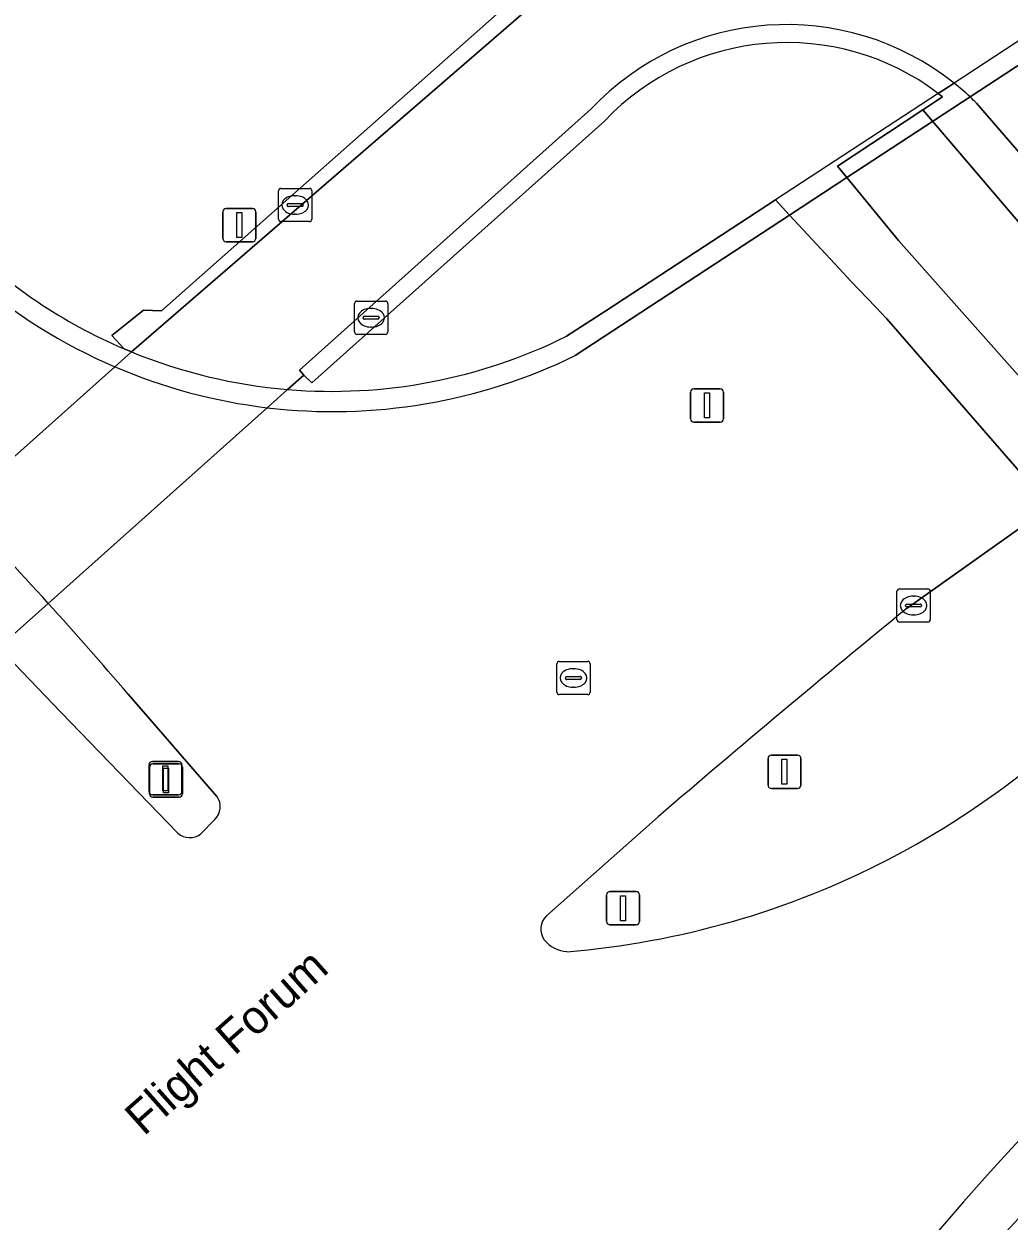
# Model space of a CAD drawing. Extents: x 155018 to 156648, y 383979 to 385733.
# Drawn here: x 156009.21 to 156038.82, y 385316.52 to 385352.51 of the extents above; entities that cross this region are included whole.
import ezdxf

# ---------------------------------------------------------------- set-up
doc = ezdxf.new("R2010")
doc.units = 0
for name, color, linetype in [('IMGEO_Berm_groen', 7, 'Continuous'), ('IMGEO_Berm_open', 7, 'Continuous'), ('IMGEO_Dek', 7, 'Continuous'), ('IMGEO_Fietspad_gesloten', 7, 'Continuous'), ('IMGEO_Groenvoorziening', 7, 'Continuous'), ('IMGEO_Kolk', 7, 'Continuous'), ('IMGEO_Lichtmast', 7, 'Continuous'), ('IMGEO_Muur', 7, 'Continuous'), ('IMGEO_Openbare_ruimte_label', 7, 'Continuous'), ('IMGEO_Rijbaan_lokaal_gesloten', 7, 'Continuous'), ('IMGEO_Rijbaan_regionaal_gesloten', 7, 'Continuous'), ('IMGEO_Rioolput', 7, 'Continuous'), ('IMGEO_Terreindeel_gesloten', 7, 'Continuous'), ('IMGEO_Terreindeel_open', 7, 'Continuous'), ('IMGEO_Tunneldeel', 7, 'Continuous'), ('IMGEO_Verkeerseiland_gesloten', 7, 'Continuous'), ('IMGEO_Verkeersregelinstallatiepaal', 7, 'Continuous')]:
    doc.layers.add(name, color=color, linetype=linetype)

msp = doc.modelspace()

# ---------------------------------------------------------------- linework, layer by layer
at = {"layer": 'IMGEO_Berm_groen'}
for points in [[(156044.365, 385333.38), (156042.604, 385335.214), (156041.301, 385336.571), (156040.936, 385336.988), (156040.072, 385337.975), (156039.453, 385337.568), (156035.756, 385334.943)], [(156028.274, 385328.672), (156024.912, 385325.695)]]:
    msp.add_lwpolyline(points, dxfattribs=at)
for centre, radius, start, end in [((156280, 385035.934), 386.085, 129.24348, 130.69229), ((156023.394, 385350.146), 25.631, 297.4573, 308.7014), ((156023.445, 385350.088), 25.557, 274.6774, 297.4149), ((156105.644, 385253.971), 91.372, 127.32626, 149.63972), ((156025.298, 385325.296), 0.555, 134.0175, 215.893), ((156025.62, 385325.626), 1.013, 220.3638, 264.8358), ((156108.729, 385254.514), 94.848, 135.47925, 176.56239)]:
    msp.add_arc(centre, radius, start, end, dxfattribs=at)
at = {"layer": 'IMGEO_Berm_open'}
for points in [[(156024.301, 385353.596), (156013.338, 385343.884), (156012.797, 385343.902), (156011.844, 385343.148), (156012.217, 385342.742), (156012.442, 385342.648), (156024.669, 385353.222)], [(156037.167, 385350.734), (156036.694, 385350.424), (156036.823, 385350.325), (156036.231, 385349.933), (156039.265, 385346.375)], [(156036.694, 385350.424), (156037.167, 385350.734)], [(156026.246, 385349.945), (156017.489, 385342.103), (156017.615, 385341.95)], [(156053.905, 385331.095), (156051.743, 385333.666), (156049.28, 385336.597), (156047.914, 385338.222), (156047.894, 385338.245), (156047.626, 385338.564), (156047.031, 385339.272), (156046.413, 385340.007), (156045.085, 385341.587), (156043.017, 385344.046), (156040.418, 385347.139), (156040.143, 385347.466), (156037.845, 385350.129)], [(156017.615, 385341.95), (156017.863, 385341.721), (156026.659, 385349.592)], [(156032.222, 385346.763), (156031.799, 385347.219), (156026.704, 385343.883), (156025.515, 385343.12)], [(156025.776, 385342.539), (156032.222, 385346.763)], [(156011.939, 385342.202), (156012.442, 385342.648), (156012.217, 385342.742)], [(156012.442, 385342.648), (156011.939, 385342.202)], [(156017.133, 385341.52), (156016.521, 385340.973)], [(156016.521, 385340.973), (156017.133, 385341.52)]]:
    msp.add_lwpolyline(points, dxfattribs=at)
for centre, radius, start, end in [((156032.135, 385344.412), 8.08, 51.4793, 136.7852), ((156032.141, 385344.404), 7.548, 52.9014, 136.5776), ((156031.852, 385344.088), 8.51, 47.0737, 51.352), ((156031.654, 385343.907), 8.777, 45.1429, 46.9296), ((156018.458, 385357.343), 15.878, 225.2501, 246.8572), ((156018.497, 385357.487), 16.632, 229.0855, 246.7779), ((156018.458, 385357.336), 15.871, 265.2123, 296.4015), ((156018.456, 385357.339), 15.874, 247.7385, 265.2201), ((156018.489, 385357.476), 16.62, 263.2012, 296.0064), ((156018.494, 385357.484), 16.628, 246.7842, 263.1865)]:
    msp.add_arc(centre, radius, start, end, dxfattribs=at)
at = {"layer": 'IMGEO_Dek'}
msp.add_lwpolyline([(156040.229, 385352.739), (156037.167, 385350.734), (156036.694, 385350.424), (156031.799, 385347.219), (156032.222, 385346.763), (156033.714, 385345.156), (156034.067, 385344.782), (156034.803, 385344.003), (156035.144, 385343.643), (156039.924, 385338.144), (156040.072, 385337.975), (156040.936, 385336.988), (156041.301, 385336.571), (156045.318, 385339.278), (156046.413, 385340.007), (156049.354, 385341.961), (156051.335, 385343.277), (156053.273, 385344.565), (156055.432, 385345.996), (156064.384, 385351.868), (156064.384, 385351.868), (156061.156, 385355.592)], dxfattribs=at)
at = {"layer": 'IMGEO_Fietspad_gesloten'}
for points in [[(156024.669, 385353.222), (156012.442, 385342.648)], [(156017.133, 385341.52), (156017.615, 385341.95), (156017.489, 385342.103), (156026.246, 385349.945)], [(156037.845, 385350.129), (156040.143, 385347.466)], [(156012.442, 385342.648), (156011.939, 385342.202), (156007.219, 385337.997), (156005.679, 385336.625), (155997.314, 385329.173), (155996.849, 385328.759)], [(156008.444, 385333.759), (156009.935, 385335.09), (156016.521, 385340.973), (156017.133, 385341.52)]]:
    msp.add_lwpolyline(points, dxfattribs=at)
for centre, radius, start, end in [((156032.135, 385344.412), 8.08, 51.4793, 136.7852), ((156031.852, 385344.088), 8.51, 47.0737, 51.352), ((156031.654, 385343.907), 8.777, 45.1429, 46.9296), ((156018.456, 385357.339), 15.874, 247.7385, 265.2201), ((156018.456, 385357.339), 15.874, 247.7385, 265.2201), ((156105.644, 385253.971), 91.372, 127.32626, 149.63972)]:
    msp.add_arc(centre, radius, start, end, dxfattribs=at)
at = {"layer": 'IMGEO_Groenvoorziening'}
msp.add_lwpolyline([(156012.217, 385342.742), (156011.844, 385343.148), (156012.797, 385343.902), (156013.338, 385343.884), (156024.301, 385353.596)], dxfattribs=at)
msp.add_arc((156018.458, 385357.343), 15.878, 225.2501, 246.8572, dxfattribs=at)
at = {"layer": 'IMGEO_Kolk'}
for p, q in [((156016.858, 385346.642), (156016.858, 385347.494)), ((156016.933, 385347.568), (156017.785, 385347.568)), ((156017.859, 385347.494), (156017.859, 385346.642)), ((156017.117, 385347.062), (156017.117, 385347.074)), ((156017.16, 385347.111), (156017.558, 385347.111)), ((156017.346, 385347.348), (156017.371, 385347.348)), ((156017.601, 385347.074), (156017.601, 385347.062)), ((156017.555, 385347.025), (156017.157, 385347.025)), ((156017.369, 385346.788), (156017.344, 385346.788)), ((156017.785, 385346.568), (156016.933, 385346.568)), ((156019.216, 385344.178), (156020.068, 385344.178)), ((156019.141, 385343.252), (156019.141, 385344.104)), ((156019.629, 385343.958), (156019.654, 385343.958)), ((156020.142, 385344.104), (156020.142, 385343.252)), ((156019.4, 385343.672), (156019.4, 385343.684)), ((156019.838, 385343.635), (156019.44, 385343.635)), ((156019.443, 385343.721), (156019.841, 385343.721)), ((156019.884, 385343.684), (156019.884, 385343.672)), ((156020.068, 385343.178), (156019.216, 385343.178)), ((156019.652, 385343.398), (156019.627, 385343.398)), ((156035.526, 385335.526), (156036.378, 385335.526)), ((156035.451, 385334.6), (156035.451, 385335.452)), ((156035.939, 385335.306), (156035.964, 385335.306)), ((156036.452, 385335.452), (156036.452, 385334.6)), ((156035.71, 385335.02), (156035.71, 385335.032)), ((156036.148, 385334.983), (156035.75, 385334.983)), ((156035.753, 385335.069), (156036.151, 385335.069)), ((156036.194, 385335.032), (156036.194, 385335.02)), ((156036.378, 385334.526), (156035.526, 385334.526)), ((156035.962, 385334.746), (156035.937, 385334.746))]:
    msp.add_line(p, q, dxfattribs=at)
for points in [[(156016.858, 385346.642), (156016.858, 385347.494)], [(156016.933, 385347.568), (156017.785, 385347.568)], [(156017.859, 385347.494), (156017.859, 385346.642)], [(156017.785, 385346.568), (156016.933, 385346.568)], [(156019.216, 385344.178), (156020.068, 385344.178)], [(156019.141, 385343.252), (156019.141, 385344.104)], [(156020.142, 385344.104), (156020.142, 385343.252)], [(156020.068, 385343.178), (156019.216, 385343.178)], [(156035.526, 385335.526), (156036.378, 385335.526)], [(156035.451, 385334.6), (156035.451, 385335.452)], [(156036.452, 385335.452), (156036.452, 385334.6)], [(156036.378, 385334.526), (156035.526, 385334.526)]]:
    msp.add_lwpolyline(points, dxfattribs=at)
for centre, radius, start, end in [((156016.935, 385347.492), 0.0765, 91.552, 178.448), ((156016.935, 385347.492), 0.0765, 91.552, 178.448), ((156017.783, 385347.492), 0.0765, 1.552, 88.448), ((156017.783, 385347.492), 0.0765, 1.552, 88.448), ((156017.157, 385347.071), 0.0403, 85.8775, 175.7526), ((156017.154, 385347.061), 0.0366, 178.938, 274.7102), ((156017.558, 385347.068), 0.043, 264.8664, 352.4533), ((156017.562, 385347.073), 0.0386, 1.7309, 96.639), ((156016.935, 385346.644), 0.0765, 181.552, 268.448), ((156016.935, 385346.644), 0.0765, 181.552, 268.448), ((156017.783, 385346.644), 0.0765, 271.552, 358.448), ((156017.783, 385346.644), 0.0765, 271.552, 358.448), ((156019.218, 385344.102), 0.0765, 91.552, 178.448), ((156019.218, 385344.102), 0.0765, 91.552, 178.448), ((156020.066, 385344.102), 0.0765, 1.552, 88.448), ((156020.066, 385344.102), 0.0765, 1.552, 88.448), ((156019.44, 385343.681), 0.0403, 85.8775, 175.7526), ((156019.437, 385343.671), 0.0366, 178.938, 274.7102), ((156019.841, 385343.678), 0.043, 264.8664, 352.4533), ((156019.845, 385343.683), 0.0386, 1.7309, 96.639), ((156019.218, 385343.254), 0.0765, 181.552, 268.448), ((156019.218, 385343.254), 0.0765, 181.552, 268.448), ((156020.066, 385343.254), 0.0765, 271.552, 358.448), ((156020.066, 385343.254), 0.0765, 271.552, 358.448), ((156035.528, 385335.45), 0.0765, 91.552, 178.448), ((156035.528, 385335.45), 0.0765, 91.552, 178.448), ((156036.376, 385335.45), 0.0765, 1.552, 88.448), ((156036.376, 385335.45), 0.0765, 1.552, 88.448), ((156035.75, 385335.029), 0.0403, 85.8775, 175.7526), ((156035.747, 385335.019), 0.0366, 178.938, 274.7102), ((156036.151, 385335.026), 0.043, 264.8664, 352.4533), ((156036.155, 385335.031), 0.0386, 1.7309, 96.639), ((156035.528, 385334.602), 0.0765, 181.552, 268.448), ((156035.528, 385334.602), 0.0765, 181.552, 268.448), ((156036.376, 385334.602), 0.0765, 271.552, 358.448), ((156036.376, 385334.602), 0.0765, 271.552, 358.448)]:
    msp.add_arc(centre, radius, start, end, dxfattribs=at)
for centre, major_axis, ratio, start_param, end_param in [((156017.345, 385347.068), (-0.387, 0.002), 0.722429, 4.712389, 7.853982), ((156017.37, 385347.068), (-0.39, 0.002), 0.717154, 1.570796, 4.712389), ((156019.628, 385343.678), (-0.387, 0.002), 0.722429, 4.712389, 7.853982), ((156019.653, 385343.678), (-0.39, 0.002), 0.717154, 1.570796, 4.712389), ((156035.938, 385335.026), (-0.387, 0.002), 0.722429, 4.712389, 7.853982), ((156035.963, 385335.026), (-0.39, 0.002), 0.717154, 1.570796, 4.712389)]:
    msp.add_ellipse(centre, major_axis=major_axis, ratio=ratio, start_param=start_param, end_param=end_param, dxfattribs=at)
at = {"layer": 'IMGEO_Lichtmast'}
for p, q in [((156015.185, 385346.065), (156015.185, 385346.865)), ((156015.185, 385346.865), (156015.185, 385346.065)), ((156015.285, 385346.965), (156016.075, 385346.965)), ((156016.075, 385346.965), (156015.285, 385346.965)), ((156016.175, 385346.865), (156016.175, 385346.065)), ((156016.175, 385346.065), (156016.175, 385346.865)), ((156016.075, 385345.965), (156015.285, 385345.965)), ((156015.285, 385345.965), (156016.075, 385345.965)), ((156029.243, 385340.642), (156029.243, 385341.442)), ((156029.243, 385341.442), (156029.243, 385340.642)), ((156029.343, 385341.542), (156030.133, 385341.542)), ((156030.133, 385341.542), (156029.343, 385341.542)), ((156030.233, 385341.442), (156030.233, 385340.642)), ((156030.233, 385340.642), (156030.233, 385341.442)), ((156030.133, 385340.542), (156029.343, 385340.542)), ((156029.343, 385340.542), (156030.133, 385340.542))]:
    msp.add_line(p, q, dxfattribs=at)
for points in [[(156015.605, 385346.84), (156015.755, 385346.84), (156015.755, 385346.09), (156015.605, 385346.09), (156015.605, 385346.84)], [(156029.663, 385341.417), (156029.813, 385341.417), (156029.813, 385340.667), (156029.663, 385340.667), (156029.663, 385341.417)]]:
    msp.add_lwpolyline(points, dxfattribs=at)
for centre, start, end in [((156015.285, 385346.865), 90, 180), ((156015.285, 385346.865), 90, 180), ((156016.075, 385346.865), 0, 90), ((156016.075, 385346.865), 360, 90), ((156015.285, 385346.065), 180, 270), ((156015.285, 385346.065), 180, 270), ((156016.075, 385346.065), 270, 0), ((156016.075, 385346.065), 270, 0), ((156029.343, 385341.442), 90, 180), ((156029.343, 385341.442), 90, 180), ((156030.133, 385341.442), 0, 90), ((156030.133, 385341.442), 360, 90), ((156029.343, 385340.642), 180, 270), ((156029.343, 385340.642), 180, 270), ((156030.133, 385340.642), 270, 0), ((156030.133, 385340.642), 270, 0)]:
    msp.add_arc(centre, 0.1, start, end, dxfattribs=at)
at = {"layer": 'IMGEO_Muur'}
msp.add_lwpolyline([(156055.58, 385362.07), (156055.183, 385362.53), (156046.302, 385356.715), (156045.297, 385356.057), (156042.098, 385353.962), (156040.687, 385353.039), (156040.229, 385352.739), (156037.167, 385350.734), (156036.694, 385350.424), (156031.799, 385347.219), (156032.222, 385346.763), (156033.949, 385347.895), (156037.648, 385350.319), (156040.635, 385352.276), (156041.081, 385352.568), (156041.539, 385352.869), (156045.118, 385355.214), (156046.837, 385356.341)], close=True, dxfattribs=at)
at = {"layer": 'IMGEO_Rijbaan_lokaal_gesloten'}
msp.add_lwpolyline([(156009.935, 385335.09), (156016.521, 385340.973)], dxfattribs=at)
for centre, radius, start, end in [((156018.497, 385357.487), 16.632, 229.0855, 246.7779), ((156018.494, 385357.484), 16.628, 246.7842, 263.1865), ((155912.947, 385247.197), 130.889, 42.18376, 43.92533)]:
    msp.add_arc(centre, radius, start, end, dxfattribs=at)
at = {"layer": 'IMGEO_Rijbaan_regionaal_gesloten'}
msp.add_lwpolyline([(156063.024, 385353.438), (156061.156, 385355.592), (156055.58, 385362.07), (156046.837, 385356.341), (156045.118, 385355.214), (156041.539, 385352.869), (156041.081, 385352.568), (156040.635, 385352.276), (156037.648, 385350.319), (156033.949, 385347.895), (156032.222, 385346.763), (156033.714, 385345.156), (156034.067, 385344.782), (156034.803, 385344.003), (156035.144, 385343.643), (156039.924, 385338.144), (156043.978, 385340.849), (156045.085, 385341.587), (156048.015, 385343.542), (156049.998, 385344.865), (156051.91, 385346.141), (156054.328, 385347.747)], close=True, dxfattribs=at)
for points in [[(156035.756, 385334.943), (156039.453, 385337.568), (156040.072, 385337.975), (156039.924, 385338.144), (156035.144, 385343.643), (156034.803, 385344.003), (156034.067, 385344.782), (156033.714, 385345.156), (156032.222, 385346.763), (156025.776, 385342.539)], [(156016.521, 385340.973), (156009.935, 385335.09)], [(156013.835, 385328.175), (156010.314, 385331.821), (156008.444, 385333.759), (155999.1, 385325.412)], [(156012.335, 385332.363), (156015.008, 385329.287)], [(156024.912, 385325.695), (156028.274, 385328.672)], [(156014.943, 385328.589), (156014.516, 385328.151)]]:
    msp.add_lwpolyline(points, dxfattribs=at)
for centre, radius, start, end in [((156018.489, 385357.476), 16.62, 263.2012, 296.0064), ((155911.049, 385245.642), 133.339, 40.57011, 42.13113), ((156280, 385035.934), 386.085, 129.24348, 130.69229), ((156023.394, 385350.146), 25.631, 297.4573, 308.7014), ((156014.569, 385328.976), 0.538, 313.9994, 35.3601), ((156014.191, 385328.597), 0.552, 229.85, 306.1132), ((156023.445, 385350.088), 25.557, 274.6774, 297.4149), ((156025.298, 385325.296), 0.555, 134.0175, 215.893), ((156025.62, 385325.626), 1.013, 220.3638, 264.8358), ((156108.729, 385254.514), 94.848, 135.47925, 176.56239)]:
    msp.add_arc(centre, radius, start, end, dxfattribs=at)
at = {"layer": 'IMGEO_Rioolput'}
for p, q in [((156025.225, 385332.42), (156025.225, 385333.272)), ((156025.3, 385333.346), (156026.152, 385333.346)), ((156025.713, 385333.126), (156025.738, 385333.126)), ((156026.226, 385333.272), (156026.226, 385332.42)), ((156025.484, 385332.84), (156025.484, 385332.852)), ((156025.922, 385332.803), (156025.524, 385332.803)), ((156025.527, 385332.889), (156025.925, 385332.889)), ((156025.968, 385332.852), (156025.968, 385332.84)), ((156026.152, 385332.346), (156025.3, 385332.346)), ((156025.736, 385332.566), (156025.711, 385332.566))]:
    msp.add_line(p, q, dxfattribs=at)
for points in [[(156025.225, 385332.42), (156025.225, 385333.272)], [(156025.3, 385333.346), (156026.152, 385333.346)], [(156026.226, 385333.272), (156026.226, 385332.42)], [(156026.152, 385332.346), (156025.3, 385332.346)]]:
    msp.add_lwpolyline(points, dxfattribs=at)
for centre, radius, start, end in [((156025.302, 385333.27), 0.0765, 91.552, 178.448), ((156025.302, 385333.27), 0.0765, 91.552, 178.448), ((156026.15, 385333.27), 0.0765, 1.552, 88.448), ((156026.15, 385333.27), 0.0765, 1.552, 88.448), ((156025.524, 385332.849), 0.0403, 85.8775, 175.7526), ((156025.521, 385332.839), 0.0366, 178.938, 274.7102), ((156025.925, 385332.846), 0.043, 264.8664, 352.4533), ((156025.929, 385332.851), 0.0386, 1.7309, 96.639), ((156025.302, 385332.422), 0.0765, 181.552, 268.448), ((156025.302, 385332.422), 0.0765, 181.552, 268.448), ((156026.15, 385332.422), 0.0765, 271.552, 358.448), ((156026.15, 385332.422), 0.0765, 271.552, 358.448)]:
    msp.add_arc(centre, radius, start, end, dxfattribs=at)
for centre, major_axis, ratio, start_param, end_param in [((156025.712, 385332.846), (-0.387, 0.002), 0.722429, 4.712389, 7.853982), ((156025.737, 385332.846), (-0.39, 0.002), 0.717154, 1.570796, 4.712389)]:
    msp.add_ellipse(centre, major_axis=major_axis, ratio=ratio, start_param=start_param, end_param=end_param, dxfattribs=at)
at = {"layer": 'IMGEO_Terreindeel_gesloten'}
for points in [[(156035.5, 385345.998), (156033.949, 385347.895), (156033.668, 385348.237), (156036.231, 385349.933), (156036.823, 385350.325), (156036.694, 385350.424)], [(156026.659, 385349.592), (156017.863, 385341.721), (156017.615, 385341.95), (156017.133, 385341.52)], [(156025.515, 385343.12), (156026.704, 385343.883), (156031.799, 385347.219), (156032.222, 385346.763), (156033.714, 385345.156), (156034.067, 385344.782), (156034.803, 385344.003), (156035.144, 385343.643), (156039.924, 385338.144)], [(156055.453, 385323.532), (156035.5, 385345.998)]]:
    msp.add_lwpolyline(points, dxfattribs=at)
for centre, radius, start, end in [((156032.141, 385344.404), 7.548, 52.9014, 136.5776), ((156018.458, 385357.336), 15.871, 265.2123, 296.4015)]:
    msp.add_arc(centre, radius, start, end, dxfattribs=at)
at = {"layer": 'IMGEO_Terreindeel_open'}
msp.add_lwpolyline([(156045.318, 385339.278), (156043.978, 385340.849), (156041.89, 385343.298), (156039.265, 385346.375), (156036.231, 385349.933), (156033.668, 385348.237), (156033.949, 385347.895), (156035.5, 385345.998), (156055.453, 385323.532), (156057.549, 385324.937), (156056.869, 385325.734), (156056.583, 385326.07), (156053.854, 385329.269), (156053.64, 385329.52), (156052.875, 385330.418), (156050.693, 385332.976), (156048.205, 385335.893), (156046.832, 385337.503), (156046.814, 385337.524), (156046.543, 385337.842), (156045.947, 385338.54)], close=True, dxfattribs=at)
at = {"layer": 'IMGEO_Tunneldeel'}
for points in [[(156012.442, 385342.648), (156011.939, 385342.202), (156007.219, 385337.997), (156005.679, 385336.625), (155997.314, 385329.173), (155996.849, 385328.759)], [(155998.602, 385324.967), (155999.1, 385325.412), (156008.444, 385333.759), (156009.935, 385335.09), (156016.521, 385340.973), (156017.133, 385341.52)]]:
    msp.add_lwpolyline(points, dxfattribs=at)
msp.add_arc((156018.456, 385357.339), 15.874, 247.7385, 265.2201, dxfattribs=at)
at = {"layer": 'IMGEO_Verkeerseiland_gesloten'}
for points in [[(156004.822, 385340.421), (156003.355, 385339.034), (156005.679, 385336.625), (156008.444, 385333.759), (156010.314, 385331.821), (156013.835, 385328.175)], [(156015.008, 385329.287), (156012.335, 385332.363)], [(156014.516, 385328.151), (156014.943, 385328.589)]]:
    msp.add_lwpolyline(points, dxfattribs=at)
for centre, radius, start, end in [((155912.947, 385247.197), 130.889, 42.18376, 43.92533), ((155911.049, 385245.642), 133.339, 40.57011, 42.13113), ((156014.569, 385328.976), 0.538, 313.9994, 35.3601), ((156014.191, 385328.597), 0.552, 229.85, 306.1132)]:
    msp.add_arc(centre, radius, start, end, dxfattribs=at)
at = {"layer": 'IMGEO_Verkeersregelinstallatiepaal'}
for p, q in [((156031.675, 385330.527), (156032.465, 385330.527)), ((156032.465, 385330.527), (156031.675, 385330.527)), ((156012.965, 385329.432), (156012.965, 385330.232)), ((156012.965, 385330.232), (156012.965, 385329.432)), ((156012.981, 385329.363), (156012.981, 385330.163)), ((156012.981, 385330.163), (156012.981, 385329.363)), ((156013.065, 385330.332), (156013.855, 385330.332)), ((156013.855, 385330.332), (156013.065, 385330.332)), ((156013.081, 385330.263), (156013.871, 385330.263)), ((156013.871, 385330.263), (156013.081, 385330.263)), ((156013.955, 385330.232), (156013.955, 385329.432)), ((156013.955, 385329.432), (156013.955, 385330.232)), ((156013.971, 385330.163), (156013.971, 385329.363)), ((156013.971, 385329.363), (156013.971, 385330.163)), ((156031.575, 385329.627), (156031.575, 385330.427)), ((156031.575, 385330.427), (156031.575, 385329.627)), ((156032.565, 385330.427), (156032.565, 385329.627)), ((156032.565, 385329.627), (156032.565, 385330.427)), ((156032.465, 385329.527), (156031.675, 385329.527)), ((156031.675, 385329.527), (156032.465, 385329.527)), ((156013.855, 385329.332), (156013.065, 385329.332)), ((156013.065, 385329.332), (156013.855, 385329.332)), ((156013.871, 385329.263), (156013.081, 385329.263)), ((156013.081, 385329.263), (156013.871, 385329.263)), ((156026.724, 385325.523), (156026.724, 385326.323)), ((156026.724, 385326.323), (156026.724, 385325.523)), ((156026.824, 385326.423), (156027.614, 385326.423)), ((156027.614, 385326.423), (156026.824, 385326.423)), ((156027.714, 385326.323), (156027.714, 385325.523)), ((156027.714, 385325.523), (156027.714, 385326.323)), ((156027.614, 385325.423), (156026.824, 385325.423)), ((156026.824, 385325.423), (156027.614, 385325.423))]:
    msp.add_line(p, q, dxfattribs=at)
for points in [[(156013.385, 385330.207), (156013.535, 385330.207), (156013.535, 385329.457), (156013.385, 385329.457), (156013.385, 385330.207)], [(156013.401, 385330.138), (156013.551, 385330.138), (156013.551, 385329.388), (156013.401, 385329.388), (156013.401, 385330.138)], [(156031.995, 385330.402), (156032.145, 385330.402), (156032.145, 385329.652), (156031.995, 385329.652), (156031.995, 385330.402)], [(156027.144, 385326.298), (156027.294, 385326.298), (156027.294, 385325.548), (156027.144, 385325.548), (156027.144, 385326.298)]]:
    msp.add_lwpolyline(points, dxfattribs=at)
for centre, start, end in [((156031.675, 385330.427), 90, 180), ((156031.675, 385330.427), 90, 180), ((156032.465, 385330.427), 0, 90), ((156032.465, 385330.427), 360, 90), ((156013.065, 385330.232), 90, 180), ((156013.065, 385330.232), 90, 180), ((156013.081, 385330.163), 90, 180), ((156013.081, 385330.163), 90, 180), ((156013.855, 385330.232), 0, 90), ((156013.855, 385330.232), 360, 90), ((156013.871, 385330.163), 0, 90), ((156013.871, 385330.163), 360, 90), ((156013.065, 385329.432), 180, 270), ((156013.065, 385329.432), 180, 270), ((156013.855, 385329.432), 270, 0), ((156013.855, 385329.432), 270, 0), ((156031.675, 385329.627), 180, 270), ((156031.675, 385329.627), 180, 270), ((156032.465, 385329.627), 270, 0), ((156032.465, 385329.627), 270, 0), ((156013.081, 385329.363), 180, 270), ((156013.081, 385329.363), 180, 270), ((156013.871, 385329.363), 270, 0), ((156013.871, 385329.363), 270, 0), ((156026.824, 385326.323), 90, 180), ((156026.824, 385326.323), 90, 180), ((156027.614, 385326.323), 0, 90), ((156027.614, 385326.323), 360, 90), ((156026.824, 385325.523), 180, 270), ((156026.824, 385325.523), 180, 270), ((156027.614, 385325.523), 270, 0), ((156027.614, 385325.523), 270, 0)]:
    msp.add_arc(centre, 0.1, start, end, dxfattribs=at)

# ---------------------------------------------------------------- texts
at = {"layer": 'IMGEO_Openbare_ruimte_label'}
msp.add_text('Flight Forum', height=1, rotation=41.5955, dxfattribs=at).set_placement((156012.809, 385319.052))

doc.saveas('drawing.dxf')
